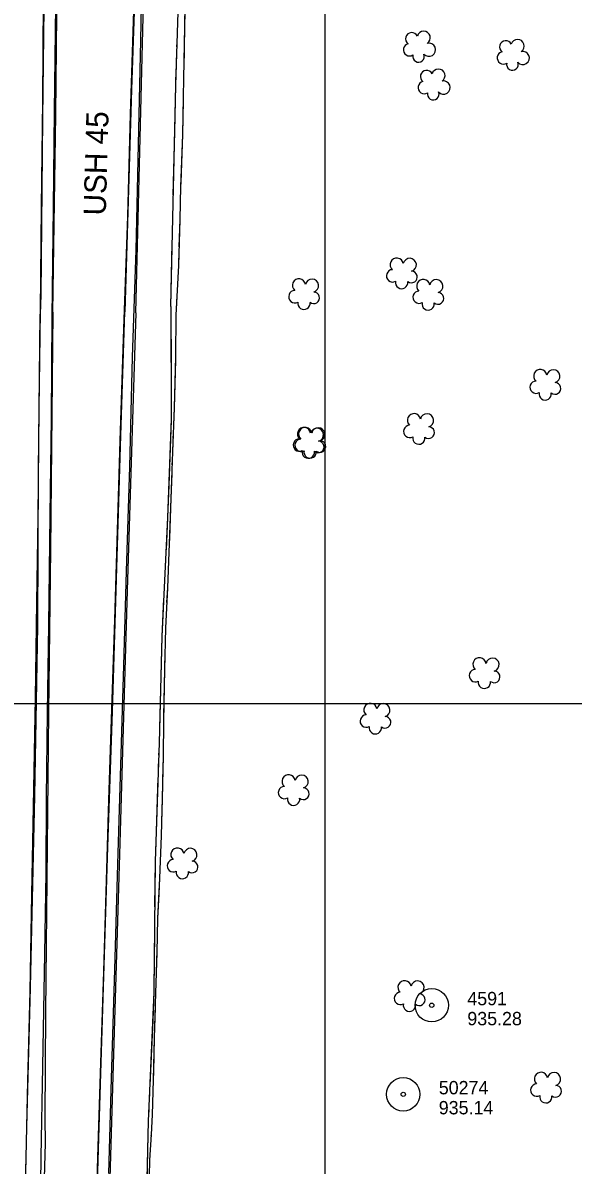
# Model space of a CAD drawing. Extents: x 353423 to 364002, y 127000 to 201942.
# Drawn here: x 361364 to 361612, y 130793 to 131306 of the extents above; entities that cross this region are included whole.
import ezdxf

# ---------------------------------------------------------------- set-up
doc = ezdxf.new("R2010")
doc.units = 0
for name, color, linetype in [('E_DTM_SlopeTop', 7, 'Continuous'), ('E_FEN_Generic', 7, 'Continuous'), ('E_LAND_TreeLine', 7, 'Continuous'), ('E_RDWY_AsphConc', 7, 'Continuous'), ('E_RW_IP', 7, 'Continuous'), ('E_STRUCT_WingWall', 7, 'Continuous')]:
    doc.layers.add(name, color=color, linetype=linetype)

msp = doc.modelspace()

# ---------------------------------------------------------------- linework, layer by layer
at = {"layer": 'E_DTM_SlopeTop'}
for points in [[(361428.74, 131770.89), (361425.76, 131686.63), (361422.81, 131586.08), (361419.91, 131496.99), (361417.78, 131425.2), (361415.45, 131350.3), (361412.91, 131275.97), (361409.99, 131176.04)], [(361414.83, 131175.61), (361418.17, 131308.6), (361420.06, 131367.86), (361421.52, 131439.3), (361423.24, 131495.14), (361425.16, 131550.58), (361427.49, 131625.5), (361430.16, 131701.25), (361432.11, 131769.04)], [(361378.3, 131741.31), (361377.36, 131657.69), (361376.38, 131570.45), (361375.67, 131489.05), (361374.41, 131387.67), (361372.93, 131262.92), (361372.2, 131183.74), (361371.78, 131175.06)], [(361397.89, 130800.93), (361399.17, 130838.57), (361400.53, 130879.5), (361401.72, 130920.43), (361402.69, 130956.6), (361404.04, 130997.44), (361405.37, 131037.65), (361406.66, 131077.9), (361407.86, 131118.03), (361409.5, 131168.36), (361411.25, 131219.12), (361412.52, 131264.86), (361414.1, 131315.92), (361415.13, 131351.16), (361416.9, 131401.66), (361418.39, 131450.01), (361420.17, 131506.68), (361422.09, 131568.37), (361423.91, 131627.27), (361425.62, 131683.35), (361426.78, 131719.89)], [(361365.52, 130795.95), (361366.34, 130830.3), (361367.34, 130870.74), (361368.15, 130914.17), (361368.98, 130961.71), (361369.7, 131002.57), (361370.41, 131045.59), (361370.99, 131083.67), (361371.44, 131132.57), (361372.05, 131176.4), (361372.47, 131223.27), (361373.05, 131270.9), (361373.28, 131315.96), (361373.86, 131363.67), (361374.46, 131414.22), (361375.02, 131462.69), (361375.55, 131516.32), (361376.29, 131566.05), (361376.77, 131614.7), (361377.23, 131658.99), (361377.97, 131708.73)], [(361372.32, 130796.16), (361373.04, 130836.94), (361373.92, 130887.48), (361374.49, 130923.91), (361374.74, 130957.65), (361375.21, 130995.95), (361375.78, 131035.17), (361376.38, 131084.61), (361376.94, 131128.31), (361377.32, 131173.84), (361377.82, 131222.95), (361378.33, 131266.31), (361378.86, 131313.69), (361379.33, 131360.77), (361379.87, 131416.85), (361380.36, 131466.97), (361380.89, 131520.34), (361381.61, 131572.32), (361382.22, 131634.1), (361382.78, 131671.38), (361383.35, 131709.2)], [(361402.76, 130788.75), (361403.92, 130831.41), (361405.39, 130880.45), (361406.72, 130927.84), (361408.2, 130972.35), (361409.44, 131017.17), (361410.63, 131059.49), (361412.24, 131106.45), (361413.38, 131155.71), (361415.02, 131203.72), (361416.3, 131258), (361417.2, 131297.97), (361418.06, 131345.21), (361419.62, 131392.08), (361421.2, 131439.38), (361422.63, 131481.27), (361424, 131528.75), (361425.3, 131572.76), (361426.59, 131616.86), (361428.2, 131664.91), (361429.61, 131707.52)], [(361377.55, 131175.88), (361378.96, 131264.53), (361379.73, 131355.15), (361380.58, 131430.84), (361381.44, 131508.52), (361382.34, 131582.36), (361382.82, 131645.67), (361383.66, 131706.48)], [(361339.44, 130060.65), (361341.19, 130087.47), (361343.03, 130138.96), (361344.78, 130195.42), (361347.08, 130263.19), (361348.88, 130323.84), (361352.38, 130383.21), (361354.79, 130441.97), (361357.15, 130521.73), (361359.5, 130583.19), (361361.61, 130657.89), (361364.16, 130734.85), (361365.84, 130809.53), (361367.44, 130872.44), (361369.45, 130958.45), (361370.74, 131034.95), (361371.04, 131104.63), (361371.78, 131175.06)], [(361377.55, 131175.88), (361376.47, 131069.22), (361375.63, 130996.33), (361375.02, 130935.85), (361374.25, 130861.34), (361373.88, 130813.59), (361374.12, 130802.45), (361371.73, 130719.01), (361369.78, 130645.95), (361367.3, 130566.51), (361364.15, 130463.8), (361361.59, 130388.23)], [(361426.93, 129275.43), (361406.67, 129382.34), (361399.91, 129426.18), (361386.19, 129536.68), (361379.38, 129605.97), (361373.1, 129682.38), (361368.21, 129806.26), (361368.26, 129883.74), (361370.04, 129942.87), (361372.6, 129985.44), (361376.57, 130111.1), (361379.51, 130207.61), (361382.13, 130287.18), (361384.45, 130367.85), (361387.51, 130458.43), (361390, 130547.51), (361392.28, 130623.35), (361395.89, 130724.33), (361398.26, 130804.64), (361402.32, 130935.65), (361404.44, 130996.4), (361408.08, 131120.47), (361409.99, 131176.04)], [(361414.83, 131175.61), (361411.02, 131050.8), (361407.47, 130932.22), (361404.84, 130842.54), (361402, 130745.99), (361399.02, 130645.47), (361395.57, 130551.74), (361391.37, 130420.21), (361388.31, 130321.55), (361385.32, 130235.87), (361383.49, 130144), (361381.29, 130078.89), (361378.93, 129997.59), (361380.35, 129988.97)], [(361372.54, 129985.22), (361373.4, 130018), (361374.53, 130045.35), (361375.73, 130079.57), (361376.88, 130114.58), (361378.03, 130152.33), (361379.37, 130197.86), (361380.67, 130239.69), (361381.92, 130282.65), (361383.06, 130328.66), (361384.67, 130379.42), (361385.82, 130419.46), (361387.32, 130463.13), (361389.09, 130520.9), (361390.94, 130580.95), (361392.58, 130632.66), (361394.52, 130690.34), (361396.11, 130740.33), (361397.89, 130800.93)], [(361340.3, 130061.02), (361341.42, 130070.91), (361342.49, 130105.02), (361343.81, 130150.12), (361344.93, 130185.64), (361346.23, 130232.37), (361347.61, 130274.2), (361349.13, 130322.14), (361350.35, 130361.82), (361352.48, 130402.85), (361353.45, 130426.85), (361355.04, 130462.27), (361356.31, 130500.88), (361357.61, 130536.65), (361359.15, 130581.62), (361360.59, 130628.73), (361362.22, 130679.97), (361363.43, 130723.14), (361364.86, 130767.38), (361365.52, 130795.95)], [(361349.59, 130015.92), (361350.62, 130046.32), (361351.63, 130072.77), (361352.8, 130112.2), (361354.07, 130154.3), (361355.36, 130200.9), (361356.69, 130246), (361357.92, 130292.05), (361359.31, 130336.46), (361360.8, 130380.23), (361361.86, 130420.26), (361363.13, 130458.74), (361364.23, 130499.9), (361365.31, 130534.17), (361366.55, 130578.03), (361368.36, 130630.76), (361370.14, 130682.81), (361371.36, 130727.27), (361372.32, 130796.16)]]:
    msp.add_lwpolyline(points, dxfattribs=at)
at = {"layer": 'E_FEN_Generic'}
for centre, radius, start, end in [((361539.02, 131298.81), 2.78, 25.9259, 233.6989), ((361544.38, 131299.21), 2.97, 302.955, 164.1889), ((361537.99, 131293.85), 2.78, 102.6029, 303.614), ((361546.71, 131293.84), 2.97, 220.6058, 103.5791), ((361581.26, 131295.16), 2.78, 25.9259, 233.6989), ((361586.61, 131295.56), 2.97, 302.955, 164.1889), ((361542.05, 131290.87), 2.61, 165.311, 23.2437), ((361580.22, 131290.2), 2.78, 102.6029, 303.614), ((361588.94, 131290.19), 2.97, 220.6058, 103.5791), ((361584.29, 131287.22), 2.61, 165.311, 23.2437), ((361545.64, 131281.82), 2.78, 25.9259, 233.6989), ((361551, 131282.23), 2.97, 302.955, 164.1889), ((361544.6, 131276.87), 2.78, 102.6029, 303.614), ((361553.32, 131276.86), 2.97, 220.6058, 103.5791), ((361548.67, 131273.89), 2.61, 165.311, 23.2437), ((361532.25, 131197.28), 2.97, 8.3641, 229.598), ((361538.11, 131197.16), 2.97, 286.0149, 168.9882), ((361530.39, 131192.23), 2.78, 91.335, 299.108), ((361538.87, 131191.69), 2.61, 230.7202, 88.6528), ((361488.28, 131187.93), 2.97, 8.3641, 229.598), ((361494.14, 131187.82), 2.97, 286.0149, 168.9882), ((361534.46, 131189.23), 2.78, 168.012, 9.0231), ((361544.17, 131187.68), 2.97, 8.3641, 229.598), ((361550.02, 131187.57), 2.97, 286.0149, 168.9882), ((361486.42, 131182.89), 2.78, 91.335, 299.108), ((361494.9, 131182.35), 2.61, 230.7202, 88.6528), ((361542.3, 131182.64), 2.78, 91.335, 299.108), ((361550.78, 131182.1), 2.61, 230.7202, 88.6528), ((361490.49, 131179.89), 2.78, 168.012, 9.0231), ((361546.38, 131179.64), 2.78, 168.012, 9.0231), ((361596.81, 131147.21), 2.97, 8.3641, 229.598), ((361602.66, 131147.09), 2.97, 286.0149, 168.9882), ((361594.95, 131142.17), 2.78, 91.335, 299.108), ((361603.42, 131141.62), 2.61, 230.7202, 88.6528), ((361599.02, 131139.16), 2.78, 168.012, 9.0231), ((361539.97, 131127.36), 2.97, 8.3641, 229.598), ((361545.83, 131127.25), 2.97, 286.0149, 168.9882), ((361490.51, 131121.13), 2.97, 6.4426, 227.6765), ((361491.06, 131121.1), 2.97, 8.3641, 229.598), ((361496.36, 131120.82), 2.97, 284.0934, 167.0667), ((361496.91, 131120.98), 2.97, 286.0149, 168.9882), ((361538.11, 131122.32), 2.78, 91.335, 299.108), ((361546.58, 131121.78), 2.61, 230.7202, 88.6528), ((361488.48, 131116.16), 2.78, 89.4135, 297.1865), ((361489.2, 131116.06), 2.78, 91.335, 299.108), ((361496.93, 131115.33), 2.61, 228.7986, 86.7313), ((361497.67, 131115.51), 2.61, 230.7202, 88.6528), ((361542.18, 131119.32), 2.78, 168.012, 9.0231), ((361492.45, 131113.02), 2.78, 166.0905, 7.1015), ((361493.27, 131113.06), 2.78, 168.012, 9.0231), ((361569.45, 131017.58), 2.97, 8.3641, 229.598), ((361575.31, 131017.46), 2.97, 286.0149, 168.9882), ((361567.59, 131012.54), 2.78, 91.335, 299.108), ((361576.07, 131011.99), 2.61, 230.7202, 88.6528), ((361571.66, 131009.53), 2.78, 168.012, 9.0231), ((361520.4, 130997.15), 2.97, 8.3641, 229.598), ((361526.25, 130997.03), 2.97, 286.0149, 168.9882), ((361518.54, 130992.11), 2.78, 91.335, 299.108), ((361527.01, 130991.56), 2.61, 230.7202, 88.6528), ((361522.61, 130989.1), 2.78, 168.012, 9.0231), ((361483.62, 130965.03), 2.97, 8.3641, 229.598), ((361489.47, 130964.91), 2.97, 286.0149, 168.9882), ((361481.76, 130959.99), 2.78, 91.335, 299.108), ((361485.83, 130956.99), 2.78, 168.012, 9.0231), ((361490.23, 130959.44), 2.61, 230.7202, 88.6528), ((361433.6, 130932.11), 2.97, 8.3641, 229.598), ((361439.45, 130931.99), 2.97, 286.0149, 168.9882), ((361431.74, 130927.07), 2.78, 91.335, 299.108), ((361440.21, 130926.52), 2.61, 230.7202, 88.6528), ((361435.81, 130924.06), 2.78, 168.012, 9.0231), ((361535.76, 130872.47), 2.97, 8.3641, 229.598), ((361541.61, 130872.35), 2.97, 286.0149, 168.9882), ((361533.89, 130867.43), 2.78, 91.335, 299.108), ((361542.37, 130866.88), 2.61, 230.7202, 88.6528), ((361537.97, 130864.43), 2.78, 168.012, 9.0231), ((361597.1, 130831.32), 2.97, 8.3641, 229.598), ((361602.96, 130831.21), 2.97, 286.0149, 168.9882), ((361595.24, 130826.28), 2.78, 91.335, 299.108), ((361603.72, 130825.74), 2.61, 230.7202, 88.6528), ((361599.31, 130823.28), 2.78, 168.012, 9.0231)]:
    msp.add_arc(centre, radius, start, end, dxfattribs=at)
at = {"layer": 'E_LAND_TreeLine'}
for p, q in [((361500, 131000), (361500, 133500)), ((361500, 129000), (361500, 131500)), ((360000, 131000), (363500, 131000)), ((360000, 131000), (364000, 131000))]:
    msp.add_line(p, q, dxfattribs=at)
at = {"layer": 'E_RDWY_AsphConc'}
for centre, radius in [((361547.99, 130864.4), 7.5), ((361547.99, 130864.4), 7.5), ((361547.99, 130864.4), 0.96), ((361547.99, 130864.4), 0.96), ((361535.15, 130824.36), 7.5), ((361535.15, 130824.36), 7.5), ((361535.15, 130824.36), 0.96), ((361535.15, 130824.36), 0.96)]:
    msp.add_circle(centre, radius, dxfattribs=at)
at = {"layer": 'E_STRUCT_WingWall'}
for points in [[(361430.67, 131178.41), (361432.82, 131277.95), (361434.4, 131325.02), (361436.55, 131372.44), (361437.68, 131433.11), (361439.91, 131480.39), (361442.56, 131536.45), (361445.83, 131592), (361448.13, 131644.54), (361449.24, 131693.41), (361451.28, 131750.04), (361453.99, 131806)], [(361437.35, 131331.67), (361436.8, 131304.11), (361436.33, 131280.97), (361435.95, 131255.73), (361435.04, 131232.44), (361434.65, 131217.54), (361434.05, 131196.95), (361432.92, 131174.6), (361432.78, 131155.98), (361432.09, 131132.9), (361431.31, 131113.16), (361430.66, 131092.19), (361429.95, 131071.89), (361429.08, 131051.94), (361428.19, 131033.9), (361427.75, 131015.37), (361427.36, 130992.09), (361427.16, 130976.33), (361426.72, 130957.63), (361426.25, 130940.51), (361425.5, 130921.56), (361424.69, 130903.44), (361424.28, 130888.08), (361423.73, 130869.83), (361423.15, 130849.68), (361422.71, 130830.9), (361422.2, 130815.14), (361421.75, 130806.28), (361421, 130794.84)], [(361437, 131314.23), (361436.8, 131304.11), (361436.41, 131285.23)], [(361433.6, 131301.04), (361433.66, 131303.01)], [(361433.4, 131295.16), (361433.46, 131297.12)], [(361433.2, 131289.27), (361433.27, 131291.24)], [(361432.36, 131256.9), (361432.82, 131277.95), (361433.07, 131285.35)], [(361436.33, 131281.23), (361436.33, 131280.97), (361436.3, 131279.23)], [(361436.24, 131275.23), (361436.21, 131273.23)], [(361436.15, 131269.23), (361436.12, 131267.23)], [(361436.06, 131263.24), (361435.95, 131255.73), (361435.11, 131234.25)], [(361431.75, 131228.45), (361432.36, 131256.9)], [(361435.11, 131234.25), (361435.04, 131232.44), (361434.65, 131217.54), (361434.29, 131205.26)], [(361431.62, 131222.56), (361431.66, 131224.52)], [(361431.49, 131216.67), (361431.54, 131218.64)], [(361431.37, 131210.79), (361431.41, 131212.75)], [(361430.67, 131178.41), (361431.28, 131206.86)], [(361434.17, 131201.27), (361434.11, 131199.27)], [(361433.96, 131195.27), (361433.86, 131193.27)], [(361433.66, 131189.28), (361433.56, 131187.28)], [(361430.67, 131178.41), (361430.78, 131127.9), (361429.2, 131083.61), (361426.57, 131030.15), (361425.32, 130982.39), (361423.52, 130929.23), (361423.04, 130870.34), (361420.48, 130812.3), (361419.21, 130760.28)], [(361430.67, 131178.41), (361430.73, 131149.31)], [(361433.36, 131183.28), (361432.92, 131174.6), (361432.78, 131155.98), (361432.73, 131154.3)], [(361432.73, 131154.3), (361432.09, 131132.9), (361431.79, 131125.31)], [(361430.74, 131145.3), (361430.75, 131143.29)], [(361430.76, 131139.28), (361430.76, 131137.27)], [(361430.77, 131133.26), (361430.77, 131131.25)], [(361430.76, 131127.24), (361429.72, 131098.16)], [(361431.63, 131121.32), (361431.55, 131119.32)], [(361431.4, 131115.32), (361431.32, 131113.32)], [(361431.19, 131109.32), (361431.13, 131107.32)], [(361431.01, 131103.33), (361430.66, 131092.19), (361430.03, 131074.34)], [(361429.72, 131098.16), (361429.2, 131083.61), (361428.49, 131069.09)], [(361430.03, 131074.34), (361429.95, 131071.89), (361429.08, 131051.94), (361428.75, 131045.37)], [(361428.29, 131065.08), (361428.19, 131063.08)], [(361427.99, 131059.07), (361427.9, 131057.06)], [(361427.7, 131053.06), (361427.6, 131051.05)], [(361427.4, 131047.04), (361426.57, 131030.15), (361426.25, 131017.97)], [(361428.55, 131041.38), (361428.46, 131039.38)], [(361428.26, 131035.38), (361428.19, 131033.9), (361428.17, 131033.39)], [(361428.08, 131029.39), (361428.03, 131027.39)], [(361427.94, 131023.39), (361427.75, 131015.37), (361427.4, 130994.39)], [(361426.25, 131017.97), (361425.49, 130988.88)], [(361427.4, 130994.39), (361427.36, 130992.09), (361427.16, 130976.33), (361426.91, 130965.4)], [(361425.39, 130984.87), (361425.34, 130982.86)], [(361425.2, 130978.85), (361425.14, 130976.85)], [(361425, 130972.83), (361424.93, 130970.83)], [(361424.79, 130966.82), (361423.81, 130937.74)], [(361426.81, 130961.4), (361426.77, 130959.4)], [(361426.66, 130955.4), (361426.61, 130953.4)], [(361426.5, 130949.4), (361426.44, 130947.4)], [(361426.33, 130943.4), (361426.25, 130940.51), (361425.5, 130921.56), (361425.18, 130914.43)], [(361423.81, 130937.74), (361423.52, 130929.23), (361423.35, 130908.64)], [(361425.18, 130914.43), (361424.69, 130903.44), (361424.28, 130888.08), (361424.2, 130885.45)], [(361423.32, 130904.63), (361423.3, 130902.62)], [(361423.27, 130898.61), (361423.25, 130896.6)], [(361423.22, 130892.59), (361423.21, 130890.58)], [(361423.17, 130886.57), (361423.04, 130870.34), (361422.47, 130857.48)], [(361424.08, 130881.45), (361424.02, 130879.45)], [(361423.9, 130875.45), (361423.84, 130873.45)], [(361423.71, 130869.45), (361423.66, 130867.45)], [(361423.54, 130863.46), (361423.15, 130849.68), (361422.79, 130834.47)], [(361422.47, 130857.48), (361421.19, 130828.41)], [(361422.79, 130834.47), (361422.71, 130830.9), (361422.2, 130815.14), (361421.75, 130806.28), (361421.7, 130805.49)], [(361421.01, 130824.4), (361420.93, 130822.4)], [(361420.75, 130818.39), (361420.66, 130816.39)], [(361420.48, 130812.38), (361420.48, 130812.3), (361420.43, 130810.37)], [(361420.34, 130806.36), (361419.62, 130777.27)], [(361421.44, 130801.5), (361421.31, 130799.5)], [(361421, 130794.84), (361420.67, 130780.45), (361420.53, 130765.85)], [(361421, 130794.84), (361420.67, 130780.45)], [(361421.05, 130795.51), (361421, 130794.84)]]:
    msp.add_lwpolyline(points, dxfattribs=at)

# ---------------------------------------------------------------- texts
at = {"layer": 'E_RDWY_AsphConc'}
for s, p in [('4591', (361563.99, 130864.4)), ('4591', (361563.99, 130864.4)), ('935.28', (361563.99, 130855.4)), ('935.28', (361563.99, 130855.4)), ('50274', (361551.15, 130824.36)), ('50274', (361551.15, 130824.36)), ('935.14', (361551.15, 130815.36)), ('935.14', (361551.15, 130815.36))]:
    msp.add_text(s, height=6, dxfattribs=at).set_placement(p)
at = {"layer": 'E_RW_IP'}
msp.add_text('USH 45', height=10, rotation=88.4091, dxfattribs=at).set_placement((361401.36, 131219.25))

doc.saveas('drawing.dxf')
